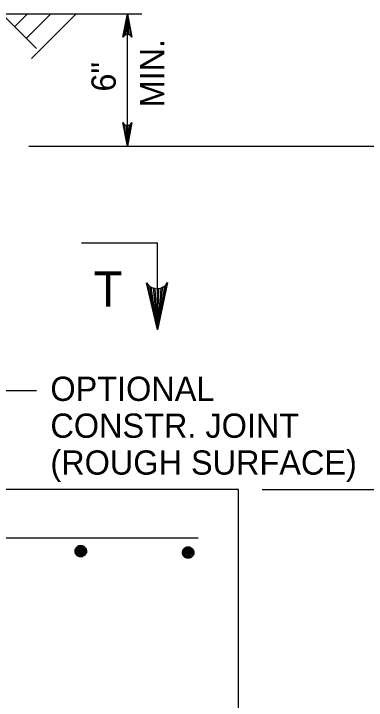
# Model space of a CAD drawing. Extents: x 3351 to 8430, y -3586 to 1457.
# Drawn here: x 6979 to 7023.6, y -2603.2 to -2516.2 of the extents above; entities that cross this region are included whole.
import ezdxf

# ---------------------------------------------------------------- set-up
doc = ezdxf.new("R2010")
doc.units = 0
doc.layers.add('1', color=7, linetype='Continuous')

msp = doc.modelspace()

# ---------------------------------------------------------------- linework, layer by layer
at = {"layer": '1'}
for p, q in [((6962.285, -2516.243), (6995.193, -2516.243)), ((6977.472, -2516.243), (6981.866, -2520.637)), ((6980.732, -2516.243), (6979.102, -2517.874)), ((6983.684, -2516.243), (6980.578, -2519.349)), ((6986.875, -2516.243), (6981.211, -2521.908)), ((6993.364, -2533.013), (6993.364, -2516.243)), ((6980.875, -2533.013), (7038.885, -2533.013)), ((6987.533, -2545.286), (6997.182, -2545.286)), ((6997.182, -2556.288), (6997.182, -2545.286)), ((6974.41, -2563.984), (6981.855, -2563.984)), ((7007.436, -2576.515), (6972.992, -2576.515)), ((7007.436, -2612.515), (7007.436, -2576.515)), ((7010.408, -2576.515), (7056.915, -2576.515)), ((6886.55, -2582.663), (7002.316, -2582.663))]:
    msp.add_line(p, q, dxfattribs=at)
for points in [[(6993.364, -2516.243), (6993.923, -2519.226), (6993.764, -2518.996), (6993.564, -2518.878), (6993.364, -2518.843), (6993.164, -2518.878), (6992.964, -2518.996), (6992.805, -2519.226), (6993.364, -2516.243), (6992.964, -2518.996), (6993.164, -2518.878), (6993.364, -2516.243), (6993.364, -2518.843), (6993.564, -2518.878), (6993.364, -2516.243), (6993.764, -2518.996)], [(6993.364, -2533.013), (6992.805, -2530.03), (6992.964, -2530.26), (6993.164, -2530.379), (6993.364, -2530.413), (6993.564, -2530.379), (6993.764, -2530.26), (6993.923, -2530.03), (6993.364, -2533.013), (6993.764, -2530.26), (6993.564, -2530.379), (6993.364, -2533.013), (6993.364, -2530.413), (6993.164, -2530.379), (6993.364, -2533.013), (6992.964, -2530.26)], [(6997.182, -2556.288), (6995.764, -2550.335), (6995.958, -2550.563), (6996.152, -2550.791), (6996.393, -2550.907), (6996.635, -2551.024), (6996.875, -2551.056), (6997.116, -2551.088), (6997.355, -2551.052), (6997.595, -2551.015), (6997.833, -2550.895), (6998.072, -2550.774), (6998.26, -2550.543), (6998.448, -2550.311), (6997.182, -2556.288), (6998.26, -2550.543), (6998.072, -2550.774), (6997.182, -2556.288), (6997.833, -2550.895), (6997.595, -2551.015), (6997.182, -2556.288), (6997.355, -2551.052), (6997.116, -2551.088), (6997.182, -2556.288), (6996.875, -2551.056), (6996.635, -2551.024), (6997.182, -2556.288), (6996.393, -2550.907), (6996.152, -2550.791), (6997.182, -2556.288), (6995.958, -2550.563)]]:
    msp.add_lwpolyline(points, dxfattribs=at)
for points in [[(6987.458, -2584.341), (6987.496, -2584.271), (6987.55, -2584.277), (6987.558, -2584.393), (6987.462, -2584.451), (6987.338, -2584.393), (6987.346, -2584.277), (6987.412, -2584.209), (6987.55, -2584.195), (6987.642, -2584.271), (6987.692, -2584.387), (6987.624, -2584.543), (6987.472, -2584.575), (6987.304, -2584.525), (6987.218, -2584.419), (6987.226, -2584.243), (6987.31, -2584.129), (6987.462, -2584.083), (6987.596, -2584.115), (6987.706, -2584.181), (6987.752, -2584.297), (6987.778, -2584.447), (6987.746, -2584.585), (6987.618, -2584.675), (6987.416, -2584.715), (6987.198, -2584.627), (6987.09, -2584.475), (6987.09, -2584.271), (6987.162, -2584.095), (6987.31, -2583.975), (6987.55, -2583.963), (6987.72, -2584.055), (6987.824, -2584.221), (6987.882, -2584.393), (6987.854, -2584.599), (6987.72, -2584.741), (6987.522, -2584.827), (6987.21, -2584.777), (6987.012, -2584.603), (6986.968, -2584.363), (6987.012, -2584.129), (6987.146, -2583.945), (6987.33, -2583.867), (6987.618, -2583.875), (6987.842, -2584.003), (6987.95, -2584.195), (6987.976, -2584.401), (6987.96, -2584.575), (6987.888, -2584.763), (6987.706, -2584.899), (6987.406, -2584.939), (6987.138, -2584.863), (6986.94, -2584.681), (6986.86, -2584.463), (6986.882, -2584.189), (6986.968, -2583.931), (6987.118, -2583.823), (6987.38, -2583.725), (6987.658, -2583.767), (6987.852, -2583.853), (6987.996, -2584.025), (6988.076, -2584.201), (6988.076, -2584.393), (6988.07, -2584.599), (6988.02, -2584.789), (6987.922, -2584.899), (6987.772, -2584.993), (6987.624, -2585.049), (6987.472, -2585.069), (6987.28, -2585.043), (6987.09, -2584.981), (6986.926, -2584.859), (6986.812, -2584.701), (6986.758, -2584.507), (6986.73, -2584.325), (6986.77, -2584.115), (6986.846, -2583.945), (6986.984, -2583.791), (6987.146, -2583.683), (6987.31, -2583.621), (6987.504, -2583.615), (6987.732, -2583.669), (6987.922, -2583.791), (6988.04, -2583.913), (6988.136, -2584.067), (6988.17, -2584.229), (6988.176, -2584.419), (6988.136, -2584.627), (6988.076, -2584.721), (6987.95, -2584.859)], [(7001.05, -2584.521), (7001.09, -2584.449), (7001.146, -2584.457), (7001.152, -2584.571), (7001.056, -2584.631), (7000.934, -2584.571), (7000.94, -2584.457), (7001.008, -2584.387), (7001.146, -2584.375), (7001.238, -2584.449), (7001.286, -2584.565), (7001.218, -2584.721), (7001.066, -2584.753), (7000.898, -2584.705), (7000.812, -2584.597), (7000.818, -2584.421), (7000.906, -2584.307), (7001.056, -2584.263), (7001.19, -2584.293), (7001.3, -2584.361), (7001.346, -2584.475), (7001.374, -2584.625), (7001.342, -2584.763), (7001.21, -2584.853), (7001.01, -2584.893), (7000.794, -2584.805), (7000.684, -2584.653), (7000.684, -2584.449), (7000.756, -2584.273), (7000.906, -2584.153), (7001.146, -2584.143), (7001.314, -2584.233), (7001.418, -2584.401), (7001.478, -2584.571), (7001.45, -2584.777), (7001.314, -2584.921), (7001.116, -2585.005), (7000.804, -2584.955), (7000.608, -2584.783), (7000.562, -2584.541), (7000.608, -2584.307), (7000.74, -2584.123), (7000.922, -2584.047), (7001.21, -2584.053), (7001.436, -2584.183), (7001.544, -2584.375), (7001.57, -2584.579), (7001.554, -2584.753), (7001.482, -2584.943), (7001.3, -2585.077), (7001, -2585.117), (7000.732, -2585.041), (7000.536, -2584.859), (7000.454, -2584.641), (7000.474, -2584.369), (7000.562, -2584.109), (7000.712, -2584.001), (7000.976, -2583.905), (7001.252, -2583.945), (7001.446, -2584.033), (7001.592, -2584.203), (7001.67, -2584.379), (7001.67, -2584.571), (7001.664, -2584.777), (7001.616, -2584.969), (7001.516, -2585.077), (7001.368, -2585.171), (7001.218, -2585.227), (7001.066, -2585.249), (7000.874, -2585.221), (7000.684, -2585.161), (7000.522, -2585.037), (7000.408, -2584.881), (7000.352, -2584.687), (7000.324, -2584.505), (7000.364, -2584.293), (7000.442, -2584.123), (7000.578, -2583.969), (7000.74, -2583.861), (7000.906, -2583.801), (7001.098, -2583.793), (7001.328, -2583.849), (7001.516, -2583.969), (7001.634, -2584.091), (7001.73, -2584.247), (7001.766, -2584.409), (7001.77, -2584.597), (7001.73, -2584.805), (7001.67, -2584.899), (7001.544, -2585.037)]]:
    msp.add_spline(points, degree=3, dxfattribs=at)

# ---------------------------------------------------------------- texts
for s, p in [('MIN.', (6998.028, -2528.112)), ('6"', (6991.884, -2526.105))]:
    msp.add_text(s, height=3.072, rotation=90, dxfattribs=at).set_placement(p)
for s, height, p in [('T', 4.477, (6989.088, -2553.37)), ('OPTIONAL', 3.072, (6983.614, -2565.304)), ('CONSTR. JOINT', 3.072, (6983.614, -2569.976)), ('(ROUGH SURFACE)', 3.072, (6983.614, -2574.648))]:
    msp.add_text(s, height=height, dxfattribs=at).set_placement(p)

doc.saveas('drawing.dxf')
